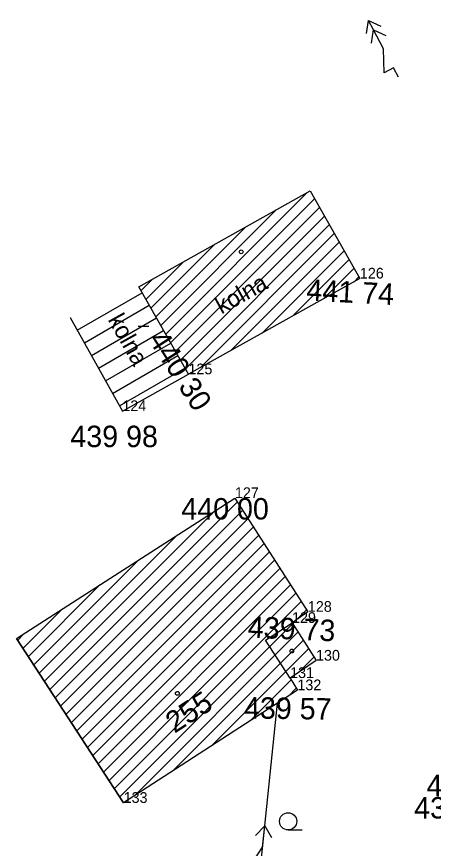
# Model space of a CAD drawing. Extents: x -559180 to -551373, y -1076947 to -1072071.
# Drawn here: x -553923.96 to -553904.49, y -1073764.28 to -1073725.45 of the extents above; entities that cross this region are included whole.
import ezdxf

# ---------------------------------------------------------------- set-up
doc = ezdxf.new("R2010")
doc.units = 0
for name, color, linetype in [('14_BUDOVY', 7, 'Continuous'), ('1_VODA_ZN', 7, 'Continuous'), ('20_EL_ZN', 7, 'Continuous'), ('32', 7, 'Continuous'), ('3_BODY', 7, 'Continuous'), ('45_ZN_KULTURY', 7, 'Continuous'), ('47_ZN_STAV_OBJ$', 7, 'Continuous'), ('52_POPIS_UCELOVY', 7, 'Continuous'), ('54_C_POPISNA', 7, 'Continuous'), ('6_VYSKY', 7, 'Continuous'), ('NNnadzemní', 7, 'Continuous')]:
    doc.layers.add(name, color=color, linetype=linetype)

# ---------------------------------------------------------------- blocks, each defined once
blk = doc.blocks.new('POINT_DISPLAY')
blk.add_line((0, 0), (0, 0))
blk = doc.blocks.new('BZ')
at = {"layer": '47_ZN_STAV_OBJ$'}
blk.add_circle((0, 0), 0.0875, dxfattribs=at)
blk = doc.blocks.new('BD')
at = {"layer": '47_ZN_STAV_OBJ$'}
blk.add_line((-0.25, 0), (0.25, 0), dxfattribs=at)
blk = doc.blocks.new('ZAHRAD')
at = {"layer": '45_ZN_KULTURY'}
blk.add_line((0, 0), (0.65, 0.003), dxfattribs=at)
blk.add_circle((0, 0.403), 0.403, dxfattribs=at)
blk = doc.blocks.new('ELNN')
at = {"layer": '20_EL_ZN'}
for p, q in [((0.5, 0), (0.5, 0.5)), ((0.5, 0.5), (1.5, 0)), ((0, 0), (0.5, 0)), ((1.5, 0), (2.5, 0))]:
    blk.add_line(p, q, dxfattribs=at)
blk.add_lwpolyline([(2, 0.375), (2.5, 0), (2, -0.375)], dxfattribs=at)
blk = doc.blocks.new('ELVN')
at = {"layer": '20_EL_ZN'}
for p, q in [((0.5, 0), (0.5, 0.5)), ((0.5, 0.5), (1.5, 0)), ((0, 0), (0.5, 0)), ((1.5, 0), (2.5, 0)), ((2.5, 0), (3, 0))]:
    blk.add_line(p, q, dxfattribs=at)
for points in [[(2, 0.375), (2.5, 0), (2, -0.375)], [(2.5, 0.375), (3, 0), (2.5, -0.375)]]:
    blk.add_lwpolyline(points, dxfattribs=at)

msp = doc.modelspace()

# ---------------------------------------------------------------- linework, layer by layer
at = {"layer": '14_BUDOVY'}
for p, q in [((-553918.25, -1073738.07), (-553910.25, -1073733.59)), ((-553910.25, -1073733.59), (-553907.92, -1073737.68)), ((-553907.92, -1073737.68), (-553915.93, -1073742.15)), ((-553915.93, -1073742.15), (-553918.25, -1073738.07)), ((-553921.452, -1073739.501), (-553919.02, -1073743.87)), ((-553919.02, -1073743.87), (-553915.93, -1073742.15)), ((-553923.961, -1073754.481), (-553913.76, -1073747.93)), ((-553913.76, -1073747.93), (-553910.35, -1073753.24)), ((-553910.35, -1073753.24), (-553911.09, -1073753.76)), ((-553912.33, -1073754.571), (-553911.09, -1073753.76)), ((-553911.09, -1073753.76), (-553909.97, -1073755.52)), ((-553923.961, -1073754.481), (-553918.96, -1073762.16)), ((-553918.96, -1073762.16), (-553923.961, -1073754.481)), ((-553911.18, -1073756.33), (-553912.33, -1073754.571)), ((-553909.97, -1073755.52), (-553911.18, -1073756.33)), ((-553911.18, -1073756.33), (-553910.839, -1073756.899)), ((-553910.839, -1073756.899), (-553918.96, -1073762.16)), ((-553910.839, -1073756.899), (-553910.84, -1073756.9))]:
    msp.add_line(p, q, dxfattribs=at)
at = {"layer": '32'}
for p, q in [((-553916.996, -1073740.274), (-553910.391, -1073733.669)), ((-553916.766, -1073740.68), (-553910.042, -1073733.956)), ((-553917.227, -1073739.869), (-553911.837, -1073734.479)), ((-553916.535, -1073741.086), (-553909.811, -1073734.361)), ((-553916.304, -1073741.492), (-553909.58, -1073734.767)), ((-553917.458, -1073739.463), (-553913.284, -1073735.289)), ((-553916.074, -1073741.897), (-553909.349, -1073735.172)), ((-553915.387, -1073741.847), (-553909.118, -1073735.578)), ((-553913.947, -1073741.043), (-553908.887, -1073735.983)), ((-553917.689, -1073739.057), (-553914.73, -1073736.099)), ((-553912.507, -1073740.24), (-553908.656, -1073736.388)), ((-553911.067, -1073739.436), (-553908.425, -1073736.794)), ((-553917.919, -1073738.652), (-553916.176, -1073736.909)), ((-553909.627, -1073738.633), (-553908.194, -1073737.199)), ((-553908.187, -1073737.829), (-553907.963, -1073737.605)), ((-553918.15, -1073738.246), (-553917.623, -1073737.719)), ((-553921.124, -1073740.091), (-553918.095, -1073738.342)), ((-553920.795, -1073740.681), (-553917.761, -1073738.929)), ((-553920.467, -1073741.271), (-553917.428, -1073739.516)), ((-553920.139, -1073741.86), (-553917.094, -1073740.103)), ((-553919.81, -1073742.45), (-553916.76, -1073740.689)), ((-553919.482, -1073743.04), (-553916.427, -1073741.276)), ((-553919.154, -1073743.63), (-553916.093, -1073741.863)), ((-553922.405, -1073756.87), (-553913.645, -1073748.109)), ((-553922.656, -1073756.484), (-553914.716, -1073748.544)), ((-553922.154, -1073757.255), (-553913.396, -1073748.497)), ((-553921.903, -1073757.641), (-553913.147, -1073748.884)), ((-553921.652, -1073758.026), (-553912.898, -1073749.272)), ((-553922.907, -1073756.099), (-553916.494, -1073749.686)), ((-553921.401, -1073758.411), (-553912.649, -1073749.659)), ((-553921.15, -1073758.797), (-553912.401, -1073750.047)), ((-553920.899, -1073759.182), (-553912.152, -1073750.434)), ((-553920.648, -1073759.568), (-553911.903, -1073750.822)), ((-553923.158, -1073755.714), (-553918.273, -1073750.828)), ((-553920.397, -1073759.953), (-553911.654, -1073751.21)), ((-553920.146, -1073760.338), (-553911.405, -1073751.597)), ((-553923.409, -1073755.328), (-553920.052, -1073751.97)), ((-553919.895, -1073760.724), (-553911.156, -1073751.985)), ((-553919.644, -1073761.109), (-553910.907, -1073752.372)), ((-553919.393, -1073761.495), (-553910.658, -1073752.76)), ((-553923.66, -1073754.943), (-553921.83, -1073753.113)), ((-553910.863, -1073753.6), (-553910.41, -1073753.147)), ((-553919.142, -1073761.88), (-553911.064, -1073753.801)), ((-553923.911, -1073754.557), (-553923.609, -1073754.255)), ((-553918.466, -1073761.84), (-553910.816, -1073754.19)), ((-553916.659, -1073760.669), (-553910.569, -1073754.579)), ((-553914.852, -1073759.499), (-553910.321, -1073754.968)), ((-553910.777, -1073756.06), (-553910.074, -1073755.357)), ((-553913.045, -1073758.328), (-553911.13, -1073756.413)), ((-553911.238, -1073757.157), (-553910.892, -1073756.811))]:
    msp.add_line(p, q, dxfattribs=at)
at = {"layer": 'NNnadzemní'}
msp.add_line((-553914.5, -1073783.55), (-553911.765, -1073757.499), dxfattribs=at)

# ---------------------------------------------------------------- block references
at = {"layer": '1_VODA_ZN'}
for p in [(-553907.92, -1073737.68), (-553915.93, -1073742.15), (-553919.02, -1073743.87), (-553913.76, -1073747.93), (-553910.35, -1073753.24), (-553911.09, -1073753.76), (-553909.97, -1073755.52), (-553911.18, -1073756.33), (-553910.84, -1073756.9), (-553918.96, -1073762.16)]:
    msp.add_blockref('POINT_DISPLAY', p, dxfattribs=at)
at = {"layer": '20_EL_ZN'}
for name, p, xscale, yscale, rotation in [('ELVN', (-553906.115, -1073728.281), 0.9999989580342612, 0.9999989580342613, 117.73803712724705), ('ELNN', (-553912.628, -1073765.719), 0.99999887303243, 0.9999988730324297, 84.0067747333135)]:
    msp.add_blockref(name, p, dxfattribs=dict(at, xscale=xscale, yscale=yscale, rotation=rotation))
at = {"layer": '32'}
msp.add_blockref('POINT_DISPLAY', (-553921.452, -1073739.501), dxfattribs=at)
at = {"layer": '45_ZN_KULTURY'}
msp.add_blockref('ZAHRAD', (-553911.273, -1073763.424), dxfattribs=at)
at = {"layer": '47_ZN_STAV_OBJ$'}
for name, p in [('BZ', (-553913.47, -1073736.432)), ('BD', (-553918.036, -1073739.9)), ('BZ', (-553911.105, -1073755.07)), ('BZ', (-553916.449, -1073757.048))]:
    msp.add_blockref(name, p, dxfattribs=at)

# ---------------------------------------------------------------- texts
at = {"layer": '3_BODY'}
for s, p in [('126', (-553907.92, -1073737.68)), ('125', (-553915.93, -1073742.15)), ('124', (-553919.02, -1073743.87)), ('127', (-553913.76, -1073747.93)), ('128', (-553910.35, -1073753.24)), ('129', (-553911.09, -1073753.76)), ('130', (-553909.97, -1073755.52)), ('131', (-553911.18, -1073756.33)), ('132', (-553910.84, -1073756.9)), ('133', (-553918.96, -1073762.16))]:
    msp.add_text(s, height=0.5, dxfattribs=at).set_placement(p)
at = {"layer": '52_POPIS_UCELOVY'}
for rotation, p in [(29.1638, (-553914.392, -1073739.362)), (299.1025, (-553919.715, -1073739.597))]:
    msp.add_text('kolna', height=0.8, rotation=rotation, dxfattribs=at).set_placement(p)
at = {"layer": '54_C_POPISNA'}
msp.add_text('255', height=1, rotation=32.9345, dxfattribs=at).set_placement((-553916.581, -1073758.935))
at = {"layer": '6_VYSKY'}
for s, rotation, p in [('441 74', 356.9694, (-553910.437, -1073738.702)), ('440 30', 302.7136, (-553917.839, -1073740.523)), ('439 73', 357.4559, (-553913.176, -1073754.439)), ('439 57', 359.1732, (-553913.342, -1073758.217))]:
    msp.add_text(s, height=1, rotation=rotation, dxfattribs=at).set_placement(p)
for s, p in [('439 98', (-553921.45, -1073745.55)), ('440 00', (-553916.265, -1073748.93)), ('439 03', (-553904.805, -1073761.85)), ('438 82', (-553905.385, -1073762.89))]:
    msp.add_text(s, height=1, dxfattribs=at).set_placement(p)

doc.saveas('drawing.dxf')
